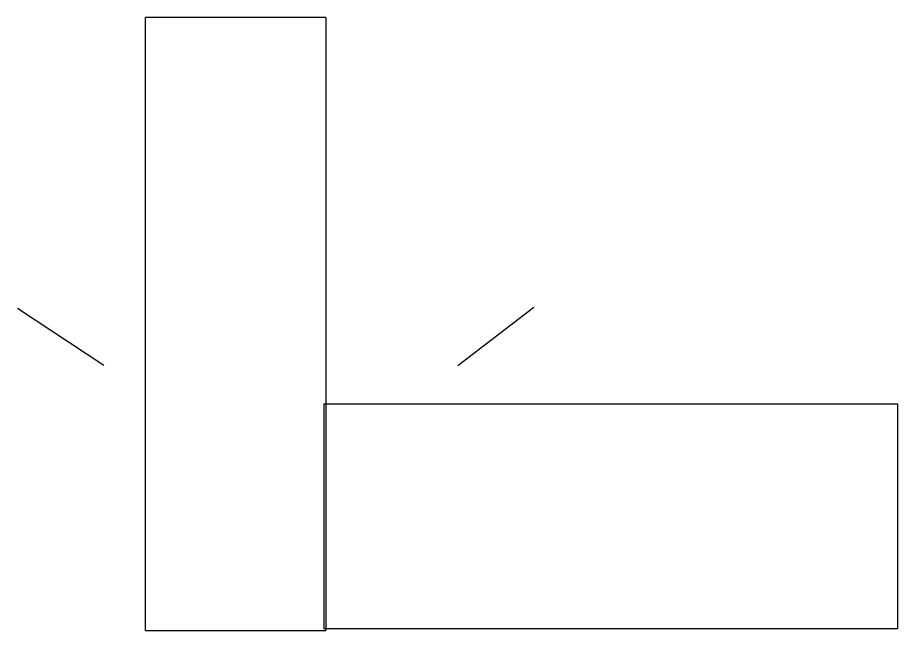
# Model space of a CAD drawing. Extents: x -25029 to 2274964, y -81170 to 687028.
# Drawn here: x 2168645 to 2274964, y 612917 to 687028 of the extents above; entities that cross this region are included whole.
import ezdxf

# ---------------------------------------------------------------- set-up
doc = ezdxf.new("R2010")
doc.units = 0
doc.layers.add('PV_X_Walk', color=7, linetype='Continuous')
doc.layers.add('SC_Scratch2', color=7, linetype='Continuous')

msp = doc.modelspace()

# ---------------------------------------------------------------- linework, layer by layer
at = {"layer": 'PV_X_Walk'}
for p, q in [((2179070, 644956), (2168645, 651830)), ((2221845, 644956), (2231010, 652016))]:
    msp.add_line(p, q, dxfattribs=at)
at = {"layer": 'SC_Scratch2'}
for p, q in [((2184089, 612917), (2184089, 687028)), ((2205909, 687028), (2184089, 687028)), ((2205909, 687028), (2205909, 612917)), ((2205647, 640298), (2274964, 640298)), ((2205647, 640298), (2205647, 613118)), ((2274964, 640298), (2274964, 613118)), ((2184089, 612917), (2205909, 612917)), ((2274964, 613118), (2205647, 613118))]:
    msp.add_line(p, q, dxfattribs=at)

doc.saveas('drawing.dxf')
